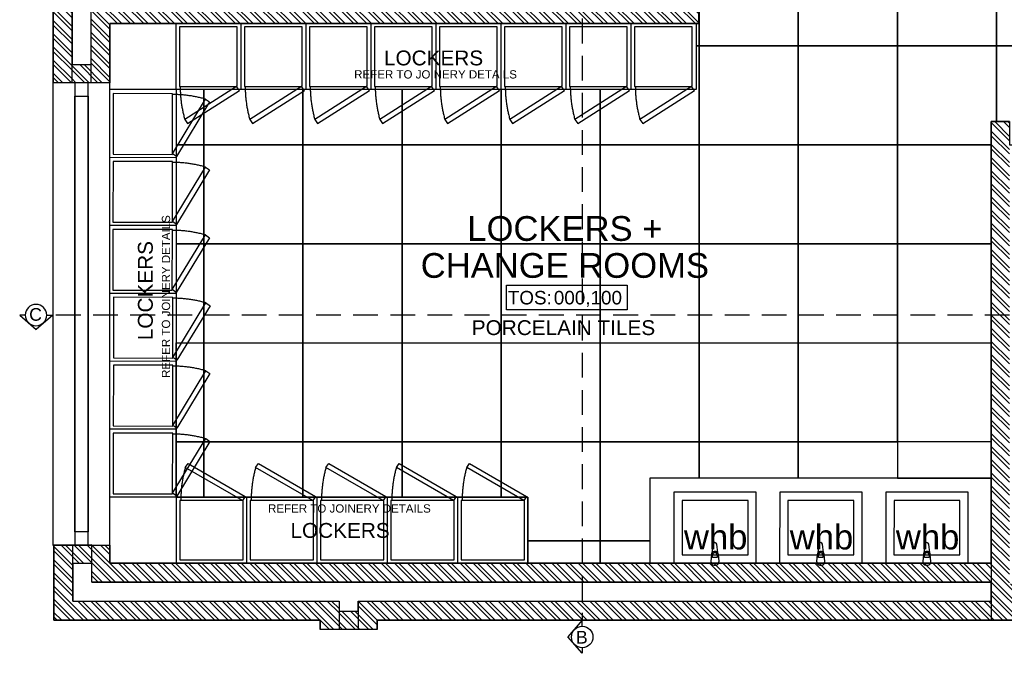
# Model space of a CAD drawing. Header units: millimetres. Extents: x -115474967 to 444143, y -74377 to 241828222.
# Tile 344 of 590: x -111417 to -105454, y 263728 to 267567. Entities that reach past the tile are written whole.
import ezdxf
from ezdxf.enums import TextEntityAlignment as Align

# ---------------------------------------------------------------- set-up
doc = ezdxf.new("R2010")
doc.units = ezdxf.units.MM
doc.header["$MEASUREMENT"] = 0
doc.linetypes.add('2DASHED', pattern=[0.75, 0.5, -0.25])
doc.linetypes.add('Dashed', pattern=[280, 140, -140])
for name, color, linetype in [('00-1 FloorFinish', 1, 'Continuous'), ('00-1 FloorLevel', 7, 'Continuous'), ('00-2 Roof Lines', 8, 'Dashed'), ('00-2 Walls', 4, 'Continuous'), ('00-2 Windows', 1, 'Continuous'), ('00-6 H-Brickwork', 9, 'Continuous'), ('CEIL-PLAN', 7, 'Continuous'), ('DIMS-50', 9, 'Continuous'), ('JOIN-SEC.18', 9, 'Continuous'), ('TEXT-20', 2, 'Continuous'), ('TEXT-50', 2, 'Continuous'), ('TEXT-REFN', 5, 'Continuous')]:
    doc.layers.add(name, color=color, linetype=linetype)
for name, color, linetype, lineweight in [('00-1 Labels', 4, 'Continuous', 35), ('A_WALL LOAD_Pen_No__3', 7, 'Continuous', 15), ('A_WALL LOAD_Pen_No__6', 7, 'Continuous', 5)]:
    doc.layers.add(name, color=color, linetype=linetype, lineweight=lineweight)
doc.layers.add('0_cons_01', color=40, linetype='Continuous', lineweight=0, plot=False)
doc.styles.add('ARIAL', font='arial.ttf')
doc.styles.add('TEXT-20', font='arial.ttf', dxfattribs={"height": 40})
doc.styles.add('TEXT-50', font='arial.ttf', dxfattribs={"height": 100})

# ---------------------------------------------------------------- blocks, each defined once
blk = doc.blocks.new('Room Tags')
at = {"layer": '00-1 FloorLevel', "color": 2}
blk.add_lwpolyline([(-571.3, -75.7), (646.5, -75.7), (646.5, -324.7), (-571.3, -324.7)], close=True, dxfattribs=at)
at = {"layer": '00-1 FloorFinish', "style": 'ARIAL'}
blk.add_attdef('F-FINISH', text='', height=150, dxfattribs=at).set_placement((5.1, -578), align=Align.CENTER)
at = {"layer": '00-1 FloorLevel', "style": 'ARIAL'}
blk.add_text('TOS:', height=136.36, dxfattribs=at).set_placement((-557.4, -200.2), align=Align.MIDDLE_LEFT)
blk.add_attdef('000,000', text='', height=136.4, dxfattribs=at).set_placement((606.9, -200.2), align=Align.MIDDLE_RIGHT)
at = {"layer": '00-1 Labels', "style": 'ARIAL'}
for tag, p in [('ROOM1?', (19, 746.2)), ('ROOM2?', (19, 373.1)), ('ROOM3?', (19, 0))]:
    blk.add_attdef(tag, text='', height=250, dxfattribs=at).set_placement(p, align=Align.CENTER)
blk = doc.blocks.new('A$C69671385')
at = {"layer": 'DIMS-50', "color": 3}
for p, q in [((0, 169), (262, 397)), ((524, 169), (262, 397)), ((88, 169), (0, 169)), ((426, 169), (524, 169))]:
    blk.add_line(p, q, dxfattribs=at)
at = {"layer": 'TEXT-REFN'}
blk.add_circle((257, 169), 169, dxfattribs=at)

msp = doc.modelspace()

# ---------------------------------------------------------------- hatches: boundary and pattern name
at = {"layer": '00-6 H-Brickwork'}
h = msp.add_hatch(dxfattribs=at)
h.set_pattern_fill('ANSI32', color=256, scale=150, angle=450, style=0)
h.set_pattern_definition([(135, (14085.39, 0), (-39.774756, -39.774756), []), (135, (14085.39, 26.517), (-39.774756, -39.774756), [])])
h.paths.add_polyline_path([(-109260.08217, 270268.53784), (-109150.19608, 270268.53422), (-109150.19608, 270383.4416), (-109058.42578, 270383.47371), (-109058.42578, 270268.53422), (-108948.63072, 270268.51248), (-108948.42578, 270498.29396), (-109258.32202, 270498.29396)])
h.paths.add_polyline_path([(-108948.63072, 270153.32183), (-109260.19608, 270153.32183), (-109260.19608, 270268.53422), (-108948.63072, 270268.50592)], flags=17)
h.paths.add_polyline_path([(-107303.97852, 267542.95615), (-110870.91859, 267542.95615), (-110870.92005, 267184.13279), (-111099.69926, 267184.16443), (-111099.73128, 267294.33039), (-110984.13263, 267294.33039), (-110984.89939, 267655.29973), (-109375.20646, 267658.71902), (-109380.86351, 270321.85747), (-109265.86379, 270322.11662), (-109260.19608, 269354.14194), (-108362.03114, 269354.14194), (-108362.03114, 269304.14194), (-109260.19608, 269304.13421), (-109260.19608, 268504.13368), (-108362.03114, 268504.13368), (-108362.03114, 268454.13368), (-109260.19608, 268454.13274), (-109260.19608, 267652.95615), (-107303.89194, 267652.95612)])
h.paths.add_polyline_path([(-109610.86301, 270321.38377), (-109380.86522, 270321.85738), (-109380.62985, 270211.85786), (-109495.02964, 270211.61485), (-109490.45042, 267773.47446), (-111099.66512, 267771.37479), (-111099.74655, 267184.16451), (-111213.89911, 267184.18035), (-111214.81325, 267884.81187), (-109605.69449, 267888.22997), (-109605.6157, 267851.13878)])
h.paths.add_polyline_path([(-107353.18352, 268552.94153), (-107301.93173, 268552.94153), (-107301.93173, 270143.17954), (-107353.18352, 270143.17954)])
h.paths.add_polyline_path([(-106403.79542, 268552.44538), (-106352.21745, 268552.44538), (-106352.21745, 270147.39224), (-106403.79542, 270147.39224)])
h.paths.add_polyline_path([(-105453.77199, 268551.92727), (-105402.20687, 268551.92727), (-105402.20687, 270149.00282), (-105453.77199, 270149.00282)])
h.paths.add_polyline_path([(-101721.713, 270378.88833), (-104503.42654, 270378.88833), (-104503.42654, 270495.68108), (-101721.713, 270495.68108)])
h.paths.add_polyline_path([(-104502.67338, 265155.25751), (-103861.43127, 265154.83502), (-103861.43127, 265264.83504), (-104392.67338, 265265.18506), (-104392.67338, 267465.18554), (-101441.74628, 267465.18556), (-101441.74628, 265265.18506), (-102761.35902, 265264.11025), (-102761.43151, 265154.11027), (-101331.74628, 265155.18506), (-101331.67713, 267575.18556), (-104392.67338, 267575.18556), (-104392.67338, 270150.61523), (-101831.8551, 270150.61523), (-101832.77079, 268473.49915), (-101722.74451, 268473.49915), (-101721.713, 270378.88429), (-101831.713, 270378.88833), (-101831.713, 270264.78479), (-104393.49383, 270265.61016), (-104393.42654, 270378.88833), (-104503.47702, 270379.97591)])
h.paths.add_polyline_path([(-100822.74451, 268472.94781), (-100772.01697, 268472.94781), (-100772.01697, 270145.76617), (-100822.74451, 270145.76617)])
h.paths.add_polyline_path([(-99872.97549, 268137.32336), (-99456.30081, 268137.09656), (-99456.25182, 268227.09655), (-99762.9244, 268227.26347), (-99761.83551, 270143.99884), (-99436.85793, 270143.99884), (-99436.74422, 270261.68049), (-99871.72212, 270262.10074)])
h.paths.add_polyline_path([(-99871.7221, 270262.13645), (-99761.61102, 270261.99435), (-99761.61102, 270376.99438), (-99546.52198, 270377.10066), (-99546.52198, 270261.68049), (-99436.74421, 270261.68296), (-99436.52198, 270491.68034), (-99871.61102, 270491.68034)])
h.paths.add_polyline_path([(-98762.43622, 269126.3182), (-98711.7444, 269126.3182), (-98711.7444, 270143.99884), (-98762.43622, 270143.99884)])
h.paths.add_polyline_path([(-97712.32578, 269126.40399), (-97661.62803, 269126.40399), (-97661.62803, 270143.99884), (-97712.32578, 270143.99884)], flags=17)
h.paths.add_polyline_path([(-97071.53883, 270259.39761), (-96961.52288, 270259.39511), (-96961.41186, 270374.28876), (-96551.35101, 270374.28876), (-96551.35101, 270259.12945), (-96441.43927, 270259.05413), (-96441.34536, 270488.78626), (-97071.52288, 270488.78625)])
h.paths.add_polyline_path([(-96442.59513, 266505.83408), (-96662.59513, 266545.28649), (-96662.59513, 268135.57592), (-98256.30098, 268136.44339), (-98256.252, 268226.44338), (-96661.50193, 268225.57591), (-96661.50193, 270143.99884), (-97071.572, 270143.99884), (-97071.53883, 270259.39511), (-96441.43927, 270259.05214)])
h.paths.add_polyline_path([(-102665.60228, 263929.62036), (-102665.6022, 264149.62036), (-99866.75339, 264149.62036), (-99866.75339, 264827.42455), (-99756.75339, 264827.42455), (-99756.75339, 264149.62036), (-97688.94996, 264149.62036), (-97691.0228, 266182.58981), (-99873.09098, 266182.58981), (-99873.77765, 267068.0994), (-99763.77765, 267068.44231), (-99763.77765, 266403.02968), (-96705.99403, 266403.02968), (-96745.52532, 266182.58981), (-97477.09582, 266182.58981), (-97468.06649, 263929.62036), (-99073.81807, 263929.62036), (-99073.81807, 263840.89071), (-99293.54254, 263840.89071), (-99293.81914, 263929.62036)])
h.paths.add_polyline_path([(-110980.11471, 264159.62015), (-110980.10231, 264274.31633), (-111095.10219, 264274.16628), (-111095.22, 264384.33281), (-110870.91859, 264384.13517), (-110870.91859, 264274.61277), (-105532.3587, 264274.62036), (-105532.3587, 266949.61603), (-105422.3587, 266949.61603), (-105422.3587, 264149.62036), (-103974.10601, 264149.62036), (-103974.10601, 263929.62036), (-105532.3587, 263929.62036), (-109252.28503, 263929.62036), (-109252.28503, 263873.55477), (-109482.16432, 263873.06649), (-109482.1654, 263983.06646), (-109367.46422, 263983.06583), (-109367.46422, 264044.61972), (-105532.3587, 264044.62036), (-105532.3587, 264159.62036)])
h.paths.add_polyline_path([(-111209.65275, 263929.62036), (-111210.24584, 264384.18273), (-111095.24593, 264384.33278), (-111095.24593, 264044.62036), (-109482.52981, 264044.62036), (-109482.1654, 263873.06646), (-109597.16516, 263872.82219), (-109597.16516, 263929.62036)])

# ---------------------------------------------------------------- linework, layer by layer
for p, q in [((-105534.42269, 264789.62032), (-107600.32982, 264789.62032)), ((-107600.32982, 264789.62032), (-107600.32982, 264274.62036)), ((-107455.40907, 264704.62032), (-107455.59514, 264274.62036)), ((-106955.82622, 264704.62032), (-107455.40907, 264704.62032)), ((-106956.01229, 264274.62036), (-106955.82622, 264704.62032)), ((-106814.3292, 264704.62032), (-106814.51527, 264274.62036)), ((-106314.74636, 264704.62032), (-106814.3292, 264704.62032)), ((-106314.93242, 264274.62036), (-106314.74636, 264704.62032)), ((-106171.72064, 264704.62032), (-106171.90671, 264274.62036)), ((-105672.13779, 264704.62032), (-106171.72064, 264704.62032)), ((-105672.32386, 264274.62036), (-105672.13779, 264704.62032)), ((-107405.43071, 264654.59869), (-107405.5735, 264324.59872)), ((-107005.84785, 264654.64196), (-107405.43071, 264654.59869)), ((-107005.84785, 264654.64196), (-107405.43071, 264654.59869)), ((-107005.99065, 264324.64199), (-107005.84785, 264654.64196)), ((-106764.35085, 264654.59869), (-106764.49364, 264324.59872)), ((-106364.76799, 264654.64196), (-106764.35085, 264654.59869)), ((-106364.76799, 264654.64196), (-106764.35085, 264654.59869)), ((-106364.91078, 264324.64199), (-106364.76799, 264654.64196)), ((-106121.74228, 264654.59869), (-106121.88508, 264324.59872)), ((-105722.15942, 264654.64196), (-106121.74228, 264654.59869)), ((-105722.15942, 264654.64196), (-106121.74228, 264654.59869)), ((-105722.30222, 264324.64199), (-105722.15942, 264654.64196)), ((-107217.76949, 264389.02882), (-107224.42216, 264336.09796)), ((-107188.96263, 264336.08261), (-107195.56949, 264389.01922)), ((-106576.68962, 264389.02882), (-106583.3423, 264336.09796)), ((-106547.88276, 264336.08261), (-106554.48963, 264389.01922)), ((-105934.08106, 264389.02882), (-105940.73373, 264336.09796)), ((-105905.2742, 264336.08261), (-105911.88106, 264389.01922)), ((-107405.5735, 264324.59872), (-107005.99065, 264324.64199)), ((-107227.69651, 264326.58592), (-107231.71466, 264284.63485)), ((-107220.30388, 264309.54032), (-107220.29745, 264324.41092)), ((-107193.10388, 264309.52855), (-107220.30388, 264309.54032)), ((-107193.09745, 264324.39915), (-107193.10388, 264309.52855)), ((-107181.71467, 264284.61321), (-107185.69651, 264326.56775)), ((-106764.49364, 264324.59872), (-106364.91078, 264324.64199)), ((-106586.61665, 264326.58592), (-106590.6348, 264284.63485)), ((-106579.22402, 264309.54032), (-106579.21759, 264324.41092)), ((-106552.02402, 264309.52855), (-106579.22402, 264309.54032)), ((-106552.01759, 264324.39915), (-106552.02402, 264309.52855)), ((-106540.6348, 264284.61321), (-106544.61665, 264326.56775)), ((-106121.88508, 264324.59872), (-105722.30222, 264324.64199)), ((-105944.00808, 264326.58592), (-105948.02623, 264284.63485)), ((-105936.61545, 264309.54032), (-105936.60902, 264324.41092)), ((-105909.41546, 264309.52855), (-105936.61545, 264309.54032)), ((-105909.40902, 264324.39915), (-105909.41546, 264309.52855)), ((-105898.02624, 264284.61321), (-105902.00808, 264326.56775)), ((-107455.59514, 264274.62036), (-106956.01229, 264274.62036)), ((-106814.51527, 264274.62036), (-106314.93242, 264274.62036)), ((-106171.90671, 264274.62036), (-105672.32386, 264274.62036))]:
    msp.add_line(p, q)
for points in [[(-107303.89194, 267652.95612), (-107303.97852, 267542.95615), (-107319.8187, 267542.95615), (-107319.8187, 267408.78825), (-107301.63865, 267408.78825), (-107301.63865, 268008.78825), (-107901.63865, 268008.78825), (-107901.63789, 267652.97448)], [(-107301.63865, 267408.78825), (-106701.63865, 267408.78825), (-106701.63865, 268008.78825), (-107301.63865, 268008.78825)], [(-106701.63865, 267408.78825), (-106101.63865, 267408.78825), (-106101.63865, 268008.78825), (-106701.63865, 268008.78825)], [(-106101.63865, 267408.78825), (-105501.63865, 267408.78825), (-105501.63865, 268008.78825), (-106101.63865, 268008.78825)], [(-105501.63865, 267408.78825), (-104901.63865, 267408.78825), (-104901.63865, 268008.78825), (-105501.63865, 268008.78825)], [(-107901.63865, 266808.78825), (-107301.63865, 266808.78825), (-107301.63865, 267408.78825), (-107319.8187, 267408.78825), (-107319.8187, 267142.95615), (-107901.63865, 267142.95615)], [(-107301.63865, 266808.78825), (-106701.63865, 266808.78825), (-106701.63865, 267408.78825), (-107301.63865, 267408.78825)], [(-106701.63865, 266808.78825), (-106101.63865, 266808.78825), (-106101.63865, 267408.78825), (-106701.63865, 267408.78825)], [(-106101.63865, 266808.78825), (-105532.3587, 266808.78825), (-105532.3587, 266949.61603), (-105501.63865, 266949.61603), (-105501.63865, 267408.78825), (-106101.63865, 267408.78825)], [(-105422.3587, 266949.61603), (-105422.3587, 266808.78825), (-104901.63865, 266808.78825), (-104901.63865, 267408.78825), (-105501.63865, 267408.78825), (-105501.63865, 266949.61603)], [(-110470.28634, 266808.78825), (-110301.63865, 266808.78825), (-110301.63865, 267142.95615), (-110470.28634, 267142.95615)], [(-110301.63865, 266808.78825), (-109701.63865, 266808.78825), (-109701.63865, 267142.95615), (-110301.63865, 267142.95615)], [(-109701.63865, 266808.78825), (-109101.63865, 266808.78825), (-109101.63865, 267142.95615), (-109701.63865, 267142.95615)], [(-109101.63865, 266808.78825), (-108501.63865, 266808.78825), (-108501.63865, 267142.95615), (-109101.63865, 267142.95615)], [(-108501.63865, 266808.78825), (-107901.63865, 266808.78825), (-107901.63865, 267142.95615), (-108501.63865, 267142.95615)], [(-110470.28634, 266208.78825), (-110301.63865, 266208.78825), (-110301.63865, 266808.78825), (-110470.28634, 266808.78825)], [(-110301.63865, 266208.78825), (-109701.63865, 266208.78825), (-109701.63865, 266808.78825), (-110301.63865, 266808.78825)], [(-109701.63865, 266208.78825), (-109101.63865, 266208.78825), (-109101.63865, 266808.78825), (-109701.63865, 266808.78825)], [(-109101.63865, 266208.78825), (-108501.63865, 266208.78825), (-108501.63865, 266808.78825), (-109101.63865, 266808.78825)], [(-108501.63865, 266208.78825), (-107901.63865, 266208.78825), (-107901.63865, 266808.78825), (-108501.63865, 266808.78825)], [(-107901.63865, 266208.78825), (-107301.63865, 266208.78825), (-107301.63865, 266808.78825), (-107901.63865, 266808.78825)], [(-107301.63865, 266208.78825), (-106701.63865, 266208.78825), (-106701.63865, 266808.78825), (-107301.63865, 266808.78825)], [(-106701.63865, 266208.78825), (-106101.63865, 266208.78825), (-106101.63865, 266808.78825), (-106701.63865, 266808.78825)], [(-106101.63865, 266208.78825), (-105532.3587, 266208.78825), (-105532.3587, 266808.78825), (-106101.63865, 266808.78825)], [(-110470.28634, 265608.78825), (-110301.63865, 265608.78825), (-110301.63865, 266208.78825), (-110470.28634, 266208.78825)], [(-110301.63865, 265608.78825), (-109701.63865, 265608.78825), (-109701.63865, 266208.78825), (-110301.63865, 266208.78825)], [(-109701.63865, 265608.78825), (-109101.63865, 265608.78825), (-109101.63865, 266208.78825), (-109701.63865, 266208.78825)], [(-109101.63865, 265608.78825), (-108501.63865, 265608.78825), (-108501.63865, 266208.78825), (-109101.63865, 266208.78825)], [(-108501.63865, 265608.78825), (-107901.63865, 265608.78825), (-107901.63865, 266208.78825), (-108501.63865, 266208.78825)], [(-107901.63865, 265608.78825), (-107301.63865, 265608.78825), (-107301.63865, 266208.78825), (-107901.63865, 266208.78825)], [(-107301.63865, 265608.78825), (-106701.63865, 265608.78825), (-106701.63865, 266208.78825), (-107301.63865, 266208.78825)], [(-106701.63865, 265608.78825), (-106101.63865, 265608.78825), (-106101.63865, 266208.78825), (-106701.63865, 266208.78825)], [(-106101.63865, 265608.78825), (-105532.3587, 265608.78825), (-105532.3587, 266208.78825), (-106101.63865, 266208.78825)], [(-110470.28634, 265608.78825), (-110301.63865, 265608.78825), (-110301.63865, 265008.78825), (-110470.28634, 265008.78825)], [(-110301.63865, 265608.78825), (-109701.63865, 265608.78825), (-109701.63865, 265008.78825), (-110301.63865, 265008.78825)], [(-109701.63865, 265608.78825), (-109101.63865, 265608.78825), (-109101.63865, 265008.78825), (-109701.63865, 265008.78825)], [(-109101.63865, 265608.78825), (-108501.63865, 265608.78825), (-108501.63865, 265008.78825), (-109101.63865, 265008.78825)], [(-108501.63865, 265608.78825), (-107901.63865, 265608.78825), (-107901.63865, 265008.78825), (-108501.63865, 265008.78825)], [(-107901.63865, 265608.78825), (-107301.63865, 265608.78825), (-107301.63865, 265008.78825), (-107901.63865, 265008.78825)], [(-107301.63865, 265608.78825), (-106701.63865, 265608.78825), (-106701.63865, 265008.78825), (-107301.63865, 265008.78825)], [(-106701.63865, 265608.78825), (-106101.63865, 265608.78825), (-106101.63865, 265008.78825), (-106701.63865, 265008.78825)], [(-106101.63865, 265608.78825), (-105532.3587, 265608.78825), (-105532.3587, 265008.78825), (-106101.63865, 265008.78825)], [(-110470.28634, 265008.78825), (-110301.63865, 265008.78825), (-110301.63865, 264674.62036), (-110470.28634, 264674.62036)], [(-110301.63865, 265008.78825), (-109701.63865, 265008.78825), (-109701.63865, 264674.62036), (-110301.63865, 264674.62036)], [(-109701.63865, 265008.78825), (-109101.63865, 265008.78825), (-109101.63865, 264674.62036), (-109701.63865, 264674.62036)], [(-109101.63865, 265008.78825), (-108501.63865, 265008.78825), (-108501.63865, 264674.62036), (-109101.63865, 264674.62036)], [(-108501.63865, 265008.78825), (-107901.63865, 265008.78825), (-107901.63865, 264408.78825), (-108340.08635, 264408.78825), (-108340.08635, 264674.62036), (-108501.63865, 264674.62036)], [(-107901.63865, 265008.78825), (-107301.63865, 265008.78825), (-107301.63865, 264789.62032), (-107600.32982, 264789.62032), (-107600.32982, 264408.78825), (-107901.63865, 264408.78825)], [(-107301.63865, 265008.78825), (-106701.63865, 265008.78825), (-106701.63865, 264789.62032), (-107301.63865, 264789.62032)], [(-106701.63865, 265008.78825), (-106101.63865, 265008.78825), (-106101.63865, 264789.62032), (-106701.63865, 264789.62032)], [(-106101.63865, 264789.62032), (-105532.3587, 264789.62032), (-105532.3587, 265008.78825), (-106101.63865, 265008.78825)], [(-108340.08602, 264408.78825), (-107901.63865, 264408.78825), (-107901.63931, 264274.61656), (-108340.08668, 264274.61656)], [(-107901.63865, 264408.78825), (-107600.32949, 264408.78825), (-107600.33015, 264274.61742), (-107901.63931, 264274.61742)]]:
    msp.add_lwpolyline(points, close=True)
for centre, radius, start, end in [((-107206.67009, 264387.63378), 11.18672, 7.114131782, 172.836282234), ((-106565.59023, 264387.63378), 11.18672, 7.114131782, 172.836282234), ((-105922.98166, 264387.63378), 11.18672, 7.114131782, 172.836282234), ((-107206.69733, 264324.67692), 21.08577, 147.204181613, 174.805599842), ((-107206.69733, 264324.67692), 21.08577, 32.746232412, 147.204181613), ((-107206.69745, 264324.40503), 13.6, 359.97520701, 179.97520701), ((-107206.69733, 264324.67692), 21.08577, 5.14481414, 32.746232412), ((-106565.61747, 264324.67692), 21.08577, 147.204181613, 174.805599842), ((-106565.61747, 264324.67692), 21.08577, 32.746232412, 147.204181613), ((-106565.61759, 264324.40503), 13.6, 359.97520701, 179.97520701), ((-106565.61747, 264324.67692), 21.08577, 5.14481414, 32.746232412), ((-105923.0089, 264324.67692), 21.08577, 147.204181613, 174.805599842), ((-105923.0089, 264324.67692), 21.08577, 32.746232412, 147.204181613), ((-105923.00902, 264324.40503), 13.6, 359.97520701, 179.97520701), ((-105923.0089, 264324.67692), 21.08577, 5.14481414, 32.746232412), ((-107206.54676, 264286.43567), 25, 179.97520701, 359.97520701), ((-106565.4669, 264286.43567), 25, 179.97520701, 359.97520701), ((-105922.85833, 264286.43567), 25, 179.97520701, 359.97520701)]:
    msp.add_arc(centre, radius, start, end)
at = {"layer": '00-2 Roof Lines', "linetype": 'Continuous'}
for p, q in [((-110076.47789, 267142.95615), (-110076.47789, 267542.95615)), ((-109682.66943, 267142.95615), (-109682.66943, 267542.95615)), ((-109288.86098, 267142.95615), (-109288.86098, 267542.95615)), ((-108895.05252, 267142.95615), (-108895.05252, 267542.95615)), ((-108501.24406, 267142.95615), (-108501.24406, 267542.95615)), ((-108107.43561, 267142.95615), (-108107.43561, 267542.95615)), ((-107713.62715, 267142.95615), (-107713.62715, 267542.95615)), ((-110470.91859, 267142.95615), (-110870.91859, 267142.95615)), ((-110470.28634, 266730.83005), (-110870.91776, 266731.56615)), ((-110470.28634, 266319.44006), (-110870.91776, 266320.17616)), ((-110470.28634, 265908.05006), (-110870.91776, 265908.78617)), ((-110469.40669, 265496.65846), (-110870.91776, 265497.39618)), ((-110470.16256, 265085.26985), (-110870.91776, 265086.00618)), ((-110470.28634, 264674.62036), (-110870.91859, 264674.62036)), ((-110470.27856, 264674.61637), (-110470.27856, 264274.61637)), ((-110044.24167, 264674.61637), (-110044.24167, 264274.61637)), ((-109618.20479, 264674.61637), (-109618.20479, 264274.61637)), ((-109192.16401, 264674.61637), (-109192.16401, 264274.61637)), ((-108766.12713, 264674.61637), (-108766.12713, 264274.61637))]:
    msp.add_line(p, q, dxfattribs=at)
at = {"layer": '00-2 Walls'}
for p, q in [((-111213.89911, 267184.18035), (-111214.81325, 267884.81187)), ((-111099.66512, 267771.37479), (-111099.73128, 267294.33039)), ((-111098.89916, 267184.33039), (-111099.6634, 267770.05621)), ((-110984.13263, 267294.33039), (-110984.89939, 267655.29973)), ((-110983.89929, 267184.48042), (-110984.51358, 267655.30055)), ((-107303.89194, 267652.95612), (-107303.97852, 267542.95615)), ((-110870.91859, 267542.95615), (-110870.92005, 267184.13279)), ((-107303.97852, 267542.95615), (-110870.91859, 267542.95615)), ((-109604.96164, 267543.23068), (-109489.9619, 267543.47497)), ((-109604.96164, 267543.23068), (-109489.9619, 267543.47497)), ((-109489.9619, 267543.47497), (-109374.96216, 267543.71925)), ((-109489.9619, 267543.47497), (-109374.96216, 267543.71925)), ((-109374.96216, 267543.71925), (-109259.96242, 267543.96353)), ((-109374.96216, 267543.71925), (-109259.96242, 267543.96353)), ((-111099.73128, 267294.33039), (-110984.13263, 267294.33039)), ((-111098.8992, 267184.33039), (-111213.89911, 267184.18035)), ((-111098.8992, 267184.33039), (-111213.89911, 267184.18035)), ((-111099.74655, 267184.16451), (-111213.89911, 267184.18035)), ((-110983.8993, 267184.48044), (-111098.8992, 267184.33039)), ((-110983.8993, 267184.48044), (-111098.8992, 267184.33039)), ((-110870.92005, 267184.13279), (-110983.89929, 267184.48044)), ((-105532.3587, 264274.62036), (-105532.3587, 266949.61603)), ((-105532.3587, 266949.61603), (-105422.3587, 266949.61603)), ((-111210.24584, 264384.18273), (-111095.24593, 264384.33278)), ((-111095.24593, 264384.33277), (-111210.24584, 264384.18273)), ((-111095.24593, 264384.33277), (-111210.24584, 264384.18273)), ((-111209.65275, 263929.62036), (-111210.24584, 264384.18273)), ((-110980.24603, 264384.48282), (-111095.24593, 264384.33277)), ((-110980.24603, 264384.48282), (-111095.24593, 264384.33277)), ((-111094.80271, 264044.62036), (-111095.24593, 264384.33278)), ((-110979.95266, 264159.62036), (-110980.24605, 264384.48282)), ((-110979.92152, 264384.15029), (-110870.91859, 264384.13517)), ((-110870.91859, 264384.13517), (-110870.91859, 264274.61277)), ((-111095.10219, 264274.16628), (-111095.24593, 264044.62036)), ((-111095.10219, 264274.16628), (-110980.10231, 264274.31633)), ((-110979.95266, 264159.62036), (-110979.93709, 264271.88532)), ((-110870.91859, 264274.61277), (-105532.3587, 264274.62036)), ((-105532.3587, 264159.62036), (-110979.95266, 264159.62036)), ((-110979.95264, 264159.62036), (-105532.3587, 264159.62036)), ((-105532.3587, 264044.62036), (-105532.3587, 264159.62036)), ((-111095.24593, 264044.62036), (-109482.52981, 264044.62036)), ((-111094.8027, 264044.62036), (-109482.52981, 264044.62036)), ((-109482.52981, 264044.62036), (-109482.16547, 263873.06649)), ((-109482.52981, 264044.62036), (-109482.1654, 263983.06646)), ((-109367.52961, 264044.62036), (-109367.16569, 263873.31075)), ((-109367.52961, 264044.62036), (-105532.3587, 264044.62036)), ((-109367.16568, 263983.06646), (-109367.16568, 264044.62036)), ((-109367.16568, 264044.62036), (-105532.3587, 264044.62036)), ((-109482.1654, 263983.06646), (-109367.39936, 263983.31026)), ((-109597.16516, 263929.62036), (-111209.65275, 263929.62036)), ((-109597.16516, 263872.82219), (-109597.16516, 263929.62036)), ((-105532.3587, 263929.62036), (-109252.28503, 263929.62036)), ((-109252.28503, 263929.62036), (-109252.28503, 263873.55477)), ((-103974.10601, 263929.62036), (-105532.3587, 263929.62036)), ((-109367.16569, 263873.31078), (-109597.16516, 263872.82219)), ((-109482.16542, 263873.06646), (-109597.16516, 263872.82218)), ((-109482.16542, 263873.06646), (-109597.16516, 263872.82218)), ((-109367.16568, 263873.31074), (-109482.16542, 263873.06646)), ((-109367.16568, 263873.31074), (-109482.16542, 263873.06646)), ((-109252.16594, 263873.55502), (-109367.16568, 263873.31074)), ((-109252.16594, 263873.55502), (-109367.16568, 263873.31074)), ((-109252.28503, 263873.55477), (-109367.16568, 263873.31074))]:
    msp.add_line(p, q, dxfattribs=at)
for points in [[(-111214.81325, 267884.81187), (-111213.89911, 267184.18034)], [(-107303.97852, 267542.95615), (-107303.89194, 267652.95612)], [(-105532.3587, 264274.62036), (-110870.91859, 264274.61277), (-110870.91859, 267542.95615), (-107319.8187, 267542.95615)], [(-109259.96242, 267543.96353), (-107303.97852, 267542.95615)], [(-105422.3587, 266949.61603), (-105532.3587, 266949.61603)], [(-105532.3587, 266949.61603), (-105532.3587, 263929.62036)], [(-111210.24584, 264384.18272), (-111209.65275, 263929.62036)], [(-110870.91859, 264274.61277), (-110870.91859, 264384.13519)], [(-109252.28503, 263929.62036), (-103974.10601, 263929.62036), (-103974.10601, 264149.62036)], [(-111209.65275, 263929.62036), (-109597.28581, 263929.62036)], [(-109597.28581, 263929.62036), (-109597.16516, 263872.82219)], [(-109252.16594, 263873.555), (-109252.28503, 263929.62036)]]:
    msp.add_lwpolyline(points, dxfattribs=at)
at = {"layer": '00-2 Windows'}
for points in [[(-111215.91775, 267184.18063), (-111215.91775, 264384.18302), (-110870.91776, 264384.13517), (-110870.91776, 267184.13278)], [(-111083.41776, 267184.16225), (-111083.42885, 267104.16225), (-111003.42885, 267104.15116), (-111003.41776, 267184.15115)], [(-111083.40666, 264464.16464), (-111083.42885, 267104.16225), (-111083.42885, 267104.16225), (-111083.40666, 264464.16464)], [(-111003.42885, 267104.15116), (-111003.40666, 264464.15354), (-111003.40666, 264464.15354), (-111003.42885, 267104.15116)], [(-111083.40666, 264464.16464), (-111083.41776, 264384.16464), (-111003.41776, 264384.15355), (-111003.40666, 264464.15354)]]:
    msp.add_lwpolyline(points, close=True, dxfattribs=at)
at = {"layer": '0_cons_01'}
msp.add_lwpolyline([(-105422.3587, 266949.61603), (-105532.3587, 266949.61603), (-105532.3587, 264789.62032), (-107600.32982, 264789.62032), (-107600.32982, 264274.62036), (-108340.08635, 264274.68196), (-108340.08635, 264674.62036), (-110470.27856, 264674.61637), (-110470.27856, 267142.95615), (-107319.8187, 267142.95615), (-107319.61268, 267542.9642), (-107303.97853, 267542.95189), (-107303.89194, 267652.95612), (-108362.03106, 267652.95583), (-108362.03117, 270153.32178), (-107353.18352, 270153.36147), (-107353.16314, 268552.94153), (-107301.93173, 268552.94153), (-107301.63865, 270153.32178), (-106403.79542, 270153.32178), (-106403.79542, 268552.44538), (-106352.21745, 268552.44538), (-106352.38272, 270152.97548), (-105453.77199, 270153.32178)], dxfattribs=at)
at = {"layer": 'A_WALL LOAD_Pen_No__3', "color": 30, "linetype": 'Continuous', "lineweight": 15}
msp.add_line((-109367.16568, 263873.31074), (-109597.16516, 263872.82218), dxfattribs=at)
at = {"layer": 'A_WALL LOAD_Pen_No__6', "color": 7, "linetype": 'Continuous', "lineweight": 5}
msp.add_line((-109252.16594, 263873.55502), (-109367.16568, 263873.31074), dxfattribs=at)
at = {"layer": 'CEIL-PLAN', "color": 6, "linetype": '2DASHED', "ltscale": 300}
for points in [[(-108010.31327, 270498.32177), (-108010.33445, 263929.62036)], [(-105422.3587, 265777.59873), (-111215.91775, 265777.59872)]]:
    msp.add_lwpolyline(points, dxfattribs=at)
at = {"layer": 'JOIN-SEC.18', "color": 8, "linetype": 'Dashed', "ltscale": 150}
msp.add_line((-110470.28634, 267142.95615), (-110470.28634, 267542.95615), dxfattribs=at)
msp.add_lwpolyline([(-107319.8187, 267542.9643), (-107319.8187, 267142.95615), (-110470.28634, 267142.95615), (-110470.28634, 264674.62036), (-108340.08635, 264674.62036), (-108340.08635, 264274.68196)], dxfattribs=at)
for points in [[(-110100.11614, 267162.95615), (-110100.11614, 267522.95615), (-110450.28634, 267522.95615), (-110450.28634, 267162.95615)], [(-109706.30768, 267162.95615), (-109706.30768, 267522.95615), (-110056.47789, 267522.95615), (-110056.47789, 267162.95615)], [(-109312.49922, 267162.95615), (-109312.49922, 267522.95615), (-109662.66943, 267522.95615), (-109662.66943, 267162.95615)], [(-108918.69077, 267162.95615), (-108918.69077, 267522.95615), (-109268.86098, 267522.95615), (-109268.86098, 267162.95615)], [(-108524.88231, 267162.95615), (-108524.88231, 267522.95615), (-108875.05252, 267522.95615), (-108875.05252, 267162.95615)], [(-108131.07386, 267162.95615), (-108131.07386, 267522.95615), (-108481.24406, 267522.95615), (-108481.24406, 267162.95615)], [(-107737.2654, 267162.95615), (-107737.2654, 267522.95615), (-108087.43561, 267522.95615), (-108087.43561, 267162.95615)], [(-107343.45695, 267162.95615), (-107343.45695, 267522.95615), (-107693.62715, 267522.95615), (-107693.62715, 267162.95615)], [(-110086.85477, 267138.42092), (-110104.08136, 267163.02304), (-110417.77838, 266963.12117), (-110400.55179, 266938.51905)], [(-109693.04632, 267138.42092), (-109710.27291, 267163.02304), (-110023.96993, 266963.12117), (-110006.74334, 266938.51905)], [(-109299.23786, 267138.42092), (-109316.46445, 267163.02304), (-109630.16147, 266963.12117), (-109612.93488, 266938.51905)], [(-108905.42941, 267138.42092), (-108922.656, 267163.02304), (-109236.35302, 266963.12117), (-109219.12643, 266938.51905)], [(-108511.62095, 267138.42092), (-108528.84754, 267163.02304), (-108842.54456, 266963.12117), (-108825.31797, 266938.51905)], [(-108117.8125, 267138.42092), (-108135.03908, 267163.02304), (-108448.73611, 266963.12117), (-108431.50952, 266938.51905)], [(-107724.00404, 267138.42092), (-107741.23063, 267163.02304), (-108054.92765, 266963.12117), (-108037.70106, 266938.51905)], [(-107330.19558, 267138.42092), (-107347.42217, 267163.02304), (-107661.11919, 266963.12117), (-107643.8926, 266938.51905)], [(-110490.96183, 267118.61974), (-110850.96122, 267119.28119), (-110851.63691, 266751.53076), (-110491.63752, 266750.86931)], [(-110467.1267, 266737.56289), (-110491.69713, 266754.83466), (-110291.18692, 267085.74467), (-110266.61649, 267068.4729)], [(-110491.7177, 266707.23114), (-110851.71709, 266707.89259), (-110852.39278, 266340.14216), (-110492.39339, 266339.48071)], [(-110467.88257, 266326.17429), (-110492.453, 266343.44605), (-110291.94279, 266674.35606), (-110267.37236, 266657.0843)], [(-110492.47357, 266295.84253), (-110852.47296, 266296.50398), (-110853.14865, 265928.75355), (-110493.14926, 265928.09211)], [(-110468.63844, 265914.78569), (-110493.20887, 265932.05745), (-110292.69866, 266262.96746), (-110268.12823, 266245.6957)], [(-110488.69422, 265884.4456), (-110848.69362, 265885.10705), (-110849.36931, 265517.35662), (-110489.36991, 265516.69517)], [(-110464.8591, 265503.38875), (-110489.42952, 265520.66051), (-110288.91931, 265851.57052), (-110264.34888, 265834.29876)], [(-110489.45009, 265473.05699), (-110849.44948, 265473.71844), (-110850.12517, 265105.96801), (-110490.12578, 265105.30657)], [(-110465.61497, 265092.00015), (-110490.18539, 265109.27191), (-110289.67518, 265440.18192), (-110265.10475, 265422.91016)], [(-110490.20596, 265061.66839), (-110850.20535, 265062.32984), (-110850.88104, 264694.57941), (-110490.88165, 264693.91796)], [(-110466.37084, 264680.61154), (-110490.94126, 264697.88331), (-110290.43105, 265028.79332), (-110265.86062, 265011.52155)], [(-110050.98031, 264679.15159), (-110068.2069, 264654.54947), (-110414.13235, 264854.45135), (-110396.90576, 264879.05347)], [(-109624.94343, 264679.15159), (-109642.17001, 264654.54947), (-109988.09546, 264854.45135), (-109970.86888, 264879.05347)], [(-109198.90654, 264679.15159), (-109216.13313, 264654.54947), (-109562.05858, 264854.45135), (-109544.83199, 264879.05347)], [(-108772.86576, 264679.15159), (-108790.09235, 264654.54947), (-109136.0178, 264854.45135), (-109118.79121, 264879.05347)], [(-108346.82888, 264679.15159), (-108364.05547, 264654.54947), (-108709.98092, 264854.45135), (-108692.75433, 264879.05347)], [(-110446.64031, 264654.61637), (-110446.64031, 264294.61637), (-110064.24167, 264294.61637), (-110064.24167, 264654.61637)], [(-110020.60342, 264654.61637), (-110020.60342, 264294.61637), (-109638.20479, 264294.61637), (-109638.20479, 264654.61637)], [(-109594.56654, 264654.61637), (-109594.56654, 264294.61637), (-109212.1679, 264294.61637), (-109212.1679, 264654.61637)], [(-109168.52576, 264654.61637), (-109168.52576, 264294.61637), (-108786.12713, 264294.61637), (-108786.12713, 264654.61637)], [(-108742.48888, 264654.61637), (-108742.48888, 264294.61637), (-108360.09024, 264294.61637), (-108360.09024, 264654.61637)]]:
    msp.add_lwpolyline(points, close=True, dxfattribs=at)
for centre, start, end in [((-109705.1773, 267163.02304), 180, 195.694128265), ((-109311.36885, 267163.02304), 180, 195.694128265), ((-108917.56039, 267163.02304), 180, 195.694128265), ((-108523.75194, 267163.02304), 180, 195.694128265), ((-108129.94348, 267163.02304), 180, 195.694128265), ((-107736.13503, 267163.02304), 180, 195.694128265), ((-107342.32657, 267163.02304), 180, 195.694128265), ((-106948.51811, 267163.02304), 180, 195.694128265), ((-110492.39776, 266373.51208), 74.200598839, 89.894727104), ((-110493.15363, 265962.12348), 74.200598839, 89.894727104), ((-110493.9095, 265550.73488), 74.200598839, 89.894727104), ((-110490.13015, 265139.33794), 74.200598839, 89.894727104), ((-110490.88602, 264727.94934), 74.200598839, 89.894727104), ((-110491.64189, 264316.56073), 74.200598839, 89.894727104), ((-109701.53127, 264654.54947), 164.305871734, 180), ((-109275.49439, 264654.54947), 164.305871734, 180), ((-108849.4575, 264654.54947), 164.305871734, 180), ((-108423.41672, 264654.54947), 164.305871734, 180), ((-107997.37984, 264654.54947), 164.305871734, 180)]:
    msp.add_arc(centre, 740, start, end, dxfattribs=at)

# ---------------------------------------------------------------- block references
ref = msp.add_blockref('Room Tags', (-108126.70641, 266002.9686), dxfattribs=dict(xscale=0.6000000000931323, yscale=0.6000000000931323, zscale=0.6000000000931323))
ref.add_attrib('ROOM2?', 'LOCKERS +', dxfattribs={"layer": '00-1 Labels', "height": 150, "style": 'ARIAL'}).set_placement((-108115.30641, 266226.8304), align=Align.CENTER)
ref.add_attrib('ROOM3?', 'CHANGE ROOMS', dxfattribs={"layer": '00-1 Labels', "height": 150, "style": 'ARIAL'}).set_placement((-108115.30641, 266002.9686), align=Align.CENTER)
ref.add_attrib('000,000', '000,100', dxfattribs={"layer": '00-1 FloorLevel', "height": 81.818182, "style": 'ARIAL'}).set_placement((-107769.18393, 265882.86286), align=Align.MIDDLE_RIGHT)
ref.add_attrib('F-FINISH', 'PORCELAIN TILES', dxfattribs={"layer": '00-1 FloorFinish', "height": 90, "style": 'ARIAL'}).set_placement((-108123.65789, 265656.16909), align=Align.CENTER)
at = {"layer": 'DIMS-50', "color": 3, "yscale": 0.3839999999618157, "zscale": 0.3839999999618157}
for p, xscale, rotation in [((-111417.21463, 265842.3801), -0.3839999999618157, 179.9999999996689), ((-107945.54568, 263728.3245), 0.3839999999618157, 90.0000000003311)]:
    msp.add_blockref('A$C69671385', p, dxfattribs=dict(at, xscale=xscale, rotation=rotation))

# ---------------------------------------------------------------- texts
at = {"layer": 'TEXT-20', "color": 7, "linetype": 'Continuous', "width": 1594.6873631, "attachment_point": 7, "style": 'TEXT-20'}
for s, insert, char_height in [('{\\C0;LOCKERS}', (-109210.93624, 267288.74761), 90), ('{\\C0;REFER TO JOINERY DETAILS}', (-109391.30296, 267209.83254), 50), ('{\\C0;REFER TO JOINERY DETAILS}', (-109913.00957, 264580.09692), 50), ('{\\C0;LOCKERS}', (-109777.22435, 264426.52817), 90)]:
    msp.add_mtext(s, dxfattribs=dict(at, insert=insert, char_height=char_height))
at = {"layer": 'TEXT-20', "color": 7, "linetype": 'Continuous', "width": 1594.6873631, "attachment_point": 7, "rotation": 90, "style": 'TEXT-20'}
for s, insert, char_height in [('{\\C0;REFER TO JOINERY DETAILS}', (-110505.50276, 265396.92411), 50), ('{\\C0;LOCKERS}', (-110609.83586, 265625.1581), 90)]:
    msp.add_mtext(s, dxfattribs=dict(at, insert=insert, char_height=char_height))
at = {"layer": 'TEXT-50', "linetype": 'Continuous', "lineweight": 0, "char_height": 150, "width": 313.3830209, "attachment_point": 9, "line_spacing_factor": 0.938532, "style": 'TEXT-50'}
for insert in [(-107080.76047, 264355.68471), (-106439.68061, 264355.68471), (-105797.07204, 264355.68471)]:
    msp.add_mtext('\\pxql;whb', dxfattribs=dict(at, insert=insert))
at = {"layer": 'TEXT-REFN', "color": 2, "linetype": 'Continuous', "style": 'TEXT-20'}
for s, p in [('C', (-111359.83561, 265742.90043)), ('B', (-108048.40758, 263787.33962))]:
    msp.add_text(s, height=76.8, dxfattribs=at).set_placement(p)

doc.saveas('drawing.dxf')
